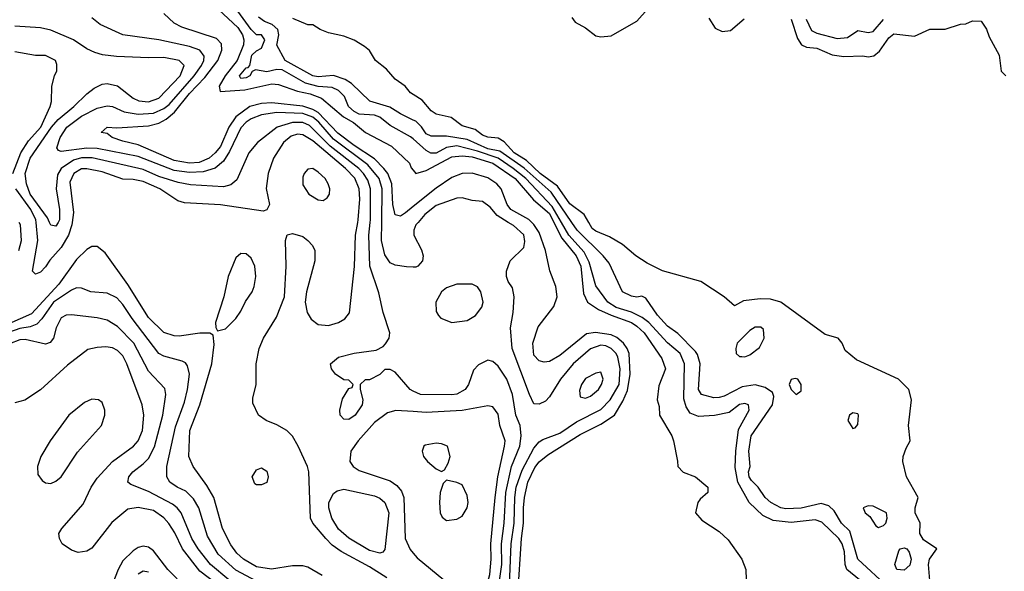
# Model space of a CAD drawing. Header units: inches. Extents: x 1793402 to 1900366, y 320852 to 470679.
# Tile 258 of 604: x 1838469 to 1842300, y 408643 to 410788. Entities that reach past the tile are written whole.
import ezdxf

# ---------------------------------------------------------------- set-up
doc = ezdxf.new("R2010")
doc.units = ezdxf.units.IN
doc.header["$MEASUREMENT"] = 0
for name, color, linetype in [('B8430', 7, 'Continuous'), ('B8431', 7, 'Continuous'), ('B8440', 7, 'Continuous'), ('B8441', 7, 'Continuous')]:
    doc.layers.add(name, color=color, linetype=linetype)

msp = doc.modelspace()

# ---------------------------------------------------------------- linework, layer by layer
at = {"layer": 'B8430', "color": 4}
for points, elevation in [([(1838465.1, 409890), (1838475.7, 409930), (1838471.7, 409990), (1838467.6, 410000)], 264), ([(1838673.7, 410000), (1838672.3, 409990), (1838659.1, 409950), (1838630, 409902.4), (1838586.5, 409853.5), (1838570, 409826.6), (1838550, 409806.6), (1838530, 409799), (1838519, 409810), (1838539.8, 409930), (1838532.6, 410000)], 256), ([(1838618.4, 410000), (1838610, 409985.2), (1838590, 409989), (1838585.1, 410000)], 252), ([(1839897.5, 408617.5), (1839830, 408660.5), (1839720, 408720), (1839685.3, 408745.3), (1839660.5, 408770), (1839609.5, 408830), (1839600.7, 408850), (1839594, 409030), (1839589.4, 409050), (1839552.3, 409130), (1839530, 409169), (1839509, 409190), (1839470, 409213.2), (1839428, 409230), (1839398, 409250), (1839376.4, 409296.4), (1839376.4, 409316.4), (1839389.2, 409370), (1839389.6, 409450), (1839400.7, 409510), (1839417.6, 409550), (1839468.2, 409631.8), (1839499.5, 409710), (1839506.3, 409830), (1839503.7, 409930), (1839510, 409951.3), (1839530, 409957.3), (1839570, 409944.9), (1839590.6, 409930), (1839607.7, 409910), (1839617.1, 409890), (1839617.1, 409850), (1839584.9, 409730), (1839579.1, 409690), (1839587.3, 409650), (1839603.4, 409623.4), (1839630, 409602.8), (1839670, 409599.1), (1839710, 409610.8), (1839734.5, 409625.5), (1839752.3, 409647.7), (1839771.1, 409828.9), (1839775.1, 409950), (1839784, 410000)], 256), ([(1840000, 409344.2), (1839988.7, 409350), (1839930, 409418), (1839910, 409428), (1839890, 409428), (1839870, 409408), (1839830, 409388), (1839812.7, 409387.3), (1839794, 409370), (1839794, 409350), (1839804.7, 409310), (1839801, 409290), (1839774.8, 409250), (1839750, 409234), (1839730, 409235.3), (1839715.3, 409250), (1839714, 409270), (1839725.6, 409314.4), (1839750, 409354), (1839762, 409358), (1839766, 409370), (1839750, 409386), (1839730, 409388), (1839698, 409410), (1839682, 409430), (1839678, 409450), (1839710, 409476), (1839770, 409490.8), (1839856.5, 409503.5), (1839882.7, 409517.3), (1839892.5, 409527.5), (1839906, 409550), (1839909.3, 409570), (1839883.7, 409650), (1839866.3, 409726.3), (1839831.5, 409830), (1839827.4, 409950), (1839833.1, 410000)], 252), ([(1840000, 409826.2), (1839973.4, 409826.6), (1839930, 409834), (1839910, 409842.9), (1839890, 409874), (1839876.9, 409930), (1839877.7, 410000)], 248), ([(1839646.4, 408626.4), (1839590, 408659.7), (1839570, 408664.7), (1839530, 408664.7), (1839448.7, 408651.3), (1839390, 408660.5), (1839339.5, 408690), (1839313.6, 408713.6), (1839290, 408746), (1839257.6, 408810), (1839224.2, 408930), (1839197, 408977), (1839143.7, 409050), (1839127.6, 409090), (1839131.3, 409190), (1839170, 409291), (1839216.9, 409450), (1839225.2, 409525.2), (1839222, 409562), (1839208.9, 409568.9), (1839169.3, 409569.3), (1839090, 409557), (1839070, 409558.4), (1839030, 409572), (1838969.6, 409630), (1838890, 409758), (1838801.2, 409881.2), (1838770, 409906), (1838750, 409906.6), (1838730, 409894.5), (1838690, 409855.1), (1838620.9, 409759.1), (1838515.2, 409644.8), (1838348.7, 409571.3)], 264), ([(1839390, 408604.8), (1839310, 408646.9), (1839241.3, 408710), (1839200.1, 408780.1), (1839165.6, 408890), (1839145.3, 408925.3), (1839115.2, 408955.2), (1839081.2, 408970), (1839053.2, 408990), (1839040.9, 409010), (1839041.6, 409050), (1839074.6, 409205.4), (1839110, 409301), (1839122.4, 409350), (1839129.5, 409410), (1839122, 409442), (1839113.6, 409453.6), (1839100.7, 409460.7), (1839030, 409479.6), (1839009.8, 409489.8), (1838906.2, 409626.2), (1838870, 409680.9), (1838846.7, 409706.7), (1838810, 409725.1), (1838746, 409730), (1838710, 409744), (1838690, 409745.2), (1838670, 409737), (1838601.1, 409690), (1838555.6, 409624.4), (1838535.5, 409604.5), (1838510, 409593.5), (1838470, 409587), (1838430, 409573.2)], 268), ([(1839282.4, 408610), (1839211.3, 408670), (1839163, 408730), (1839138.9, 408770), (1839097.6, 408870), (1839082, 408890), (1839063.9, 408903.9), (1838970, 408953.6), (1838900.9, 408980.9), (1838889.3, 408989.3), (1838893.2, 409010), (1838909.2, 409030), (1838950, 409060.5), (1838970, 409082), (1838993.5, 409126.5), (1839026, 409250), (1839038, 409330), (1839034, 409354), (1838970, 409421.2), (1838913, 409530), (1838850, 409595.1), (1838810, 409619.3), (1838770, 409629.4), (1838670, 409640.9), (1838650, 409639.3), (1838630, 409629), (1838610.6, 409590), (1838600.7, 409550), (1838587.7, 409532.3), (1838570, 409526), (1838490, 409544), (1838470, 409542.6), (1838430, 409528)], 272), ([(1839257.4, 408577.4), (1839170, 408643.5), (1839103.1, 408730), (1839072.4, 408792.4), (1839048.8, 408828.8), (1839030, 408851.6), (1838990, 408878.9), (1838930, 408891.5), (1838890, 408884.5), (1838827.7, 408832.3), (1838750, 408732.7), (1838730, 408720.9), (1838696.5, 408716.5), (1838670, 408725.2), (1838634, 408750), (1838624, 408770), (1838621.2, 408790), (1838633.2, 408810), (1838716, 408904), (1838746.6, 408970), (1838770, 409005.5), (1838830, 409070.4), (1838912.3, 409130), (1838930, 409150.8), (1838947.3, 409190), (1838951.5, 409250), (1838945.6, 409290), (1838886, 409450), (1838870, 409480.9), (1838850, 409502), (1838830, 409511.8), (1838804.1, 409515.9), (1838770, 409514), (1838734.6, 409505.4), (1838655.4, 409444.6), (1838550, 409349.4), (1838488.7, 409308.7), (1838450, 409298)], 276), ([(1840000, 409264.1), (1839931.9, 409268.1), (1839900.6, 409259.4), (1839850, 409221.6), (1839785.5, 409150), (1839758, 409110), (1839754, 409070), (1839766.8, 409050), (1839790, 409035.5), (1839910, 408994.9), (1839936.2, 408976.2), (1839954.3, 408954.3), (1839963.1, 408930), (1839968.5, 408770), (1839987.7, 408727.7), (1840000, 408713.2)], 256), ([(1839117.2, 408577.2), (1839045.1, 408650), (1838990, 408722.9), (1838970, 408737), (1838950, 408740.7), (1838930, 408736.2), (1838910, 408722.9), (1838870, 408683.7), (1838852.2, 408650), (1838813, 408550)], 284), ([(1838970, 408639.5), (1838950, 408643.7), (1838930, 408632.3)], 288)]:
    msp.add_lwpolyline(points, dxfattribs=dict(at, elevation=elevation))
for points, elevation in [([(1839330, 409879), (1839310, 409862), (1839280.5, 409790), (1839263, 409710), (1839231.3, 409610), (1839231.6, 409591.6), (1839238, 409578), (1839270, 409586), (1839310, 409626.8), (1839330, 409654.8), (1839348, 409692), (1839373.6, 409730), (1839380.7, 409750), (1839387.3, 409790), (1839384.5, 409830), (1839370, 409861.2), (1839350, 409877.2)], 264), ([(1838750, 409312), (1838720.9, 409299.1), (1838660.7, 409250), (1838588, 409150), (1838550.7, 409090), (1838538, 409050), (1838539.9, 409019.9), (1838555.9, 408995.9), (1838570, 408986.8), (1838590, 408984.9), (1838610, 408994), (1838630, 409010.8), (1838693.9, 409106.1), (1838787, 409210), (1838800.7, 409250), (1838800.7, 409270), (1838790, 409299), (1838775.3, 409310)], 284), ([(1839390, 408979), (1839383.7, 408983.7), (1839374, 409010), (1839390, 409038), (1839410, 409046), (1839430, 409032), (1839436, 409010), (1839430, 408989), (1839410, 408979)], 256), ([(1839870, 408713.2), (1839830, 408724.2), (1839750, 408772), (1839710, 408807), (1839682.9, 408850), (1839672.3, 408890), (1839672.3, 408910), (1839690, 408946), (1839704.5, 408955.5), (1839730, 408962), (1839850, 408936.4), (1839870, 408927.7), (1839890.3, 408910.3), (1839904.9, 408870), (1839890, 408728), (1839882, 408718)], 252)]:
    msp.add_lwpolyline(points, close=True, dxfattribs=dict(at, elevation=elevation))
at = {"layer": 'B8431', "color": 4}
for points, elevation in [([(1839224.8, 410844.8), (1839317.7, 410757.7), (1839335.5, 410730), (1839340.7, 410710), (1839339.3, 410690), (1839314.8, 410630), (1839268.9, 410570), (1839244.8, 410530), (1839248.5, 410508.5), (1839344.4, 410515.6), (1839450, 410538.3), (1839476.2, 410536.2), (1839549.3, 410510), (1839599.6, 410499.6), (1839643.6, 410483.6), (1839728.3, 410410), (1839768.3, 410388.3), (1839815.1, 410350), (1839915.8, 410295.8), (1839986, 410230), (1839992.5, 410212.5), (1840000, 410202.6)], 236), ([(1840000, 410324.3), (1839990, 410333.3), (1839910, 410376.9), (1839869.8, 410409.8), (1839850, 410416.8), (1839790, 410421.4), (1839770, 410431), (1839748.3, 410450), (1839732.6, 410490), (1839710, 410512.3), (1839684.5, 410524.5), (1839630, 410528.9), (1839581.4, 410541.4), (1839490, 410593.8), (1839470, 410595.1), (1839430, 410585.1), (1839386.8, 410593.2), (1839373.4, 410586.6), (1839364, 410570), (1839350, 410562.4), (1839330, 410559.3), (1839323.6, 410570), (1839350, 410600.7), (1839358, 410602), (1839364, 410610), (1839372.3, 410650), (1839390, 410667.7), (1839410, 410677.3), (1839422.9, 410710), (1839410, 410729.3), (1839390, 410729.4), (1839370, 410749.5), (1839296.9, 410850)], 232), ([(1839877.7, 410000), (1839879.3, 410130), (1839867.4, 410170), (1839823.5, 410223.5), (1839690, 410323.1), (1839632.5, 410390), (1839610, 410409.8), (1839570, 410423.4), (1839470, 410427.6), (1839410, 410417.7), (1839370, 410403), (1839350, 410389.6), (1839330, 410367.3), (1839285, 410275), (1839262, 410238), (1839229.2, 410210.8), (1839183.4, 410196.6), (1839130, 410194.6), (1839070, 410201.8), (1838930, 410256.4), (1838770, 410286.8), (1838730, 410288.9), (1838630, 410276), (1838620.1, 410280.1), (1838613.2, 410290), (1838626, 410330), (1838651.8, 410370), (1838710, 410413.4), (1838770, 410444.4), (1838810, 410452.7), (1838830, 410450.4), (1838876, 410430), (1838930, 410420.8), (1838990, 410424.7), (1839030, 410442.7), (1839050, 410458.9), (1839148.4, 410570), (1839176.9, 410610), (1839185.6, 410630), (1839186.8, 410646.8), (1839169.6, 410669.6), (1839130, 410684.2), (1839010.5, 410709.5), (1838870, 410729.5), (1838782, 410770), (1838750, 410795.3)], 248), ([(1840000, 410061.1), (1839970, 410036.9), (1839950, 410024.5), (1839930, 410029.2), (1839921, 410070), (1839916.8, 410150), (1839901.4, 410190), (1839886.2, 410210), (1839850, 410246.6), (1839770, 410298.5), (1839707.3, 410347.3), (1839630, 410426.8), (1839610, 410438.8), (1839570, 410451.8), (1839450, 410465.5), (1839410, 410462.2), (1839364.4, 410450), (1839309.5, 410410.5), (1839283.2, 410370), (1839250, 410295.1), (1839230.1, 410269.9), (1839206.4, 410250), (1839166.7, 410233.3), (1839129.2, 410230.8), (1839070, 410240.3), (1838930, 410301.7), (1838870, 410315.6), (1838829, 410330), (1838810, 410345.2), (1838786, 410350), (1838810, 410370.5), (1838847.1, 410367.1), (1838970, 410376.1), (1839010, 410386.3), (1839038.9, 410401.1), (1839071.8, 410428.2), (1839130, 410501.5), (1839190, 410564), (1839240.3, 410630), (1839255.6, 410670), (1839253.8, 410693.8), (1839234.8, 410714.8), (1839099.4, 410759.4), (1839070, 410774.5), (1839030, 410812.3)], 244), ([(1840000, 410397.9), (1839950, 410422.4), (1839908.5, 410448.5), (1839831.5, 410471.5), (1839759.5, 410539.5), (1839735.8, 410555.8), (1839690, 410571.5), (1839630, 410566.6), (1839610, 410569.8), (1839501.6, 410630), (1839470, 410688.7), (1839477.7, 410730), (1839473.5, 410750), (1839451.5, 410770), (1839421.7, 410781.7), (1839398.3, 410798.3)], 228), ([(1840000, 410497.6), (1839990, 410504), (1839969.4, 410529.4), (1839930, 410557.2), (1839895.9, 410595.9), (1839853.2, 410630), (1839830, 410668.7), (1839810, 410684), (1839770, 410708.7), (1839730, 410724), (1839670, 410737.2), (1839638, 410750), (1839610, 410768), (1839590, 410768.7), (1839532.3, 410792.3)], 224), ([(1838585.1, 410000), (1838577.4, 410017.4), (1838509.7, 410110), (1838495.1, 410150), (1838489.7, 410190), (1838509.7, 410250), (1838592.3, 410370), (1838619.3, 410400.7), (1838679.6, 410450), (1838730, 410499.3), (1838758.6, 410521.4), (1838790, 410537.1), (1838810, 410540.5), (1838850, 410530.5), (1838910, 410483.1), (1838932.9, 410472.9), (1838970, 410469), (1839010, 410483.1), (1839094, 410570), (1839109.4, 410610), (1839090, 410629.4), (1839030, 410641.7), (1838970, 410639.7), (1838845.4, 410645.4), (1838791.7, 410651.7), (1838761, 410661), (1838730, 410675.1), (1838679, 410710), (1838590, 410747.3), (1838550, 410756.2), (1838450, 410763.6)], 252), ([(1838442.4, 410190), (1838473.6, 410270), (1838503.4, 410316.6), (1838550.8, 410370), (1838587, 410450), (1838592.7, 410470), (1838594, 410530), (1838604, 410570), (1838614, 410590), (1838613.6, 410613.6), (1838608, 410630), (1838570, 410648.7), (1838530, 410649), (1838450, 410662.7)], 256), ([(1839833.1, 410000), (1839834.2, 410010), (1839834.2, 410130), (1839823.6, 410163.6), (1839806.2, 410190), (1839788.4, 410210), (1839676.7, 410296.7), (1839597.1, 410377.1), (1839570, 410388.7), (1839530, 410388.6), (1839470.2, 410369.8), (1839394.8, 410310), (1839360.7, 410270), (1839314.4, 410165.6), (1839290, 410146), (1839262, 410138), (1839133.8, 410146.2), (1839085.5, 410154.5), (1839010, 410178), (1838950, 410206.2), (1838750.7, 410250.7), (1838710, 410250.7), (1838677.8, 410242.2), (1838630.3, 410210), (1838615.5, 410184.5), (1838610.3, 410130), (1838623.8, 410050), (1838624, 410010), (1838618.4, 410000)], 252), ([(1839784, 410000), (1839785.7, 410010), (1839791.9, 410090), (1839789.8, 410130), (1839772.5, 410172.5), (1839736.4, 410210), (1839610, 410316.8), (1839570, 410341.1), (1839550, 410342.6), (1839525.3, 410334.7), (1839494.9, 410310), (1839457, 410250), (1839435.8, 410190), (1839428.5, 410131.5), (1839440.7, 410070), (1839430.8, 410049.2), (1839416.8, 410043.2), (1839250, 410068.2), (1839110, 410075.6), (1839083.7, 410083.7), (1839014.5, 410130), (1838950, 410159.2), (1838910, 410167.3), (1838870, 410168.3), (1838790, 410196.8), (1838730, 410208.5), (1838710, 410208.2), (1838679.5, 410190), (1838663.8, 410156.2), (1838678.9, 410038.9), (1838673.7, 410000)], 256), ([(1838532.6, 410000), (1838531.6, 410010), (1838513, 410050), (1838453.6, 410130)], 256)]:
    msp.add_lwpolyline(points, dxfattribs=dict(at, elevation=elevation))
at = {"layer": 'B8431', "color": 4, "elevation": 264}
msp.add_lwpolyline([(1839610, 410209.5), (1839590, 410206.6), (1839575.5, 410190), (1839570, 410175.3), (1839570, 410146), (1839594, 410110), (1839630, 410087.7), (1839650, 410084.9), (1839664.8, 410095.2), (1839674, 410110), (1839675.6, 410130), (1839669.6, 410150), (1839656.9, 410170), (1839630, 410195.6)], close=True, dxfattribs=at)
at = {"layer": 'B8440', "color": 4}
for points, elevation in [([(1840019.2, 410000), (1840010.5, 409990), (1840003, 409970), (1840002, 409950), (1840032.8, 409892.8), (1840038.8, 409870), (1840036, 409850), (1840018, 409830), (1840010, 409826), (1840000, 409826.2)], 248), ([(1840375, 408590), (1840381.8, 408750), (1840393.5, 408830), (1840395.5, 408930), (1840400.8, 408970), (1840423.6, 409036.4), (1840470, 409121.6), (1840490, 409146), (1840504.6, 409155.4), (1840570, 409180.3), (1840635.8, 409224.2), (1840730, 409272), (1840766.6, 409310), (1840800.9, 409370), (1840805.3, 409430), (1840796.3, 409476.3), (1840789.6, 409490), (1840770, 409509.6), (1840750, 409519.7), (1840730, 409522), (1840690, 409507.6), (1840622.4, 409450), (1840572.7, 409390), (1840530, 409321.2), (1840515.1, 409304.9), (1840490, 409292.7), (1840470, 409294), (1840452, 409330), (1840385.6, 409510), (1840378, 409590), (1840389.1, 409649.1), (1840393.2, 409710), (1840386, 409746), (1840369.5, 409769.5), (1840362.7, 409790), (1840362.7, 409810), (1840377.2, 409850), (1840430, 409902), (1840434, 409926), (1840430, 409952), (1840390, 409987.3), (1840369.4, 410000)], 248), ([(1840406.8, 408550), (1840421.6, 408770), (1840429.8, 408830), (1840429, 408890), (1840433.6, 408930), (1840445.8, 408990), (1840473.8, 409046.2), (1840490.7, 409069.3), (1840523.6, 409096.4), (1840650, 409174.6), (1840730, 409214.6), (1840783.6, 409250), (1840815.3, 409304.7), (1840833.5, 409346.5), (1840844.4, 409410), (1840839.8, 409490), (1840832.9, 409510), (1840817.7, 409530), (1840791.8, 409551.8), (1840770, 409562.4), (1840708.9, 409571.1), (1840674, 409566), (1840570, 409482), (1840530, 409459.3), (1840510, 409456), (1840490, 409461.2), (1840470, 409484), (1840465.6, 409530), (1840486, 409594), (1840547.7, 409672.3), (1840559.6, 409710), (1840554.5, 409750), (1840531.7, 409811.7), (1840515.4, 409890), (1840490, 409960.9), (1840470, 409991.3), (1840461.2, 410000)], 244), ([(1840547.2, 410000), (1840578.3, 409938.3), (1840633.8, 409870), (1840651.7, 409830), (1840663, 409723), (1840677.6, 409690), (1840721.6, 409661.6), (1840770, 409638.5), (1840849.5, 409610), (1840870, 409596.4), (1840898.3, 409570), (1840967, 409470), (1840981.2, 409430), (1840955.5, 409364.5), (1840948.7, 409310), (1840956.4, 409283.6), (1840958, 409250), (1841006, 409170), (1841013.2, 409150), (1841028.9, 409071.1), (1841029, 409050), (1841050, 409028.7), (1841098, 409010), (1841146, 408970), (1841146, 408950), (1841116.4, 408923.6), (1841108, 408910), (1841099, 408870), (1841122.5, 408842.5), (1841190, 408797.2), (1841225.8, 408765.8), (1841279, 408690), (1841294, 408650), (1841295.3, 408610)], 236), ([(1841737, 408610), (1841687.3, 408650), (1841680.5, 408670), (1841678.3, 408718.3), (1841668.4, 408750), (1841656.4, 408770), (1841590, 408834.7), (1841563.8, 408843.8), (1841470, 408832.4), (1841400.1, 408840.1), (1841360.5, 408860.5), (1841307.3, 408910), (1841263.5, 408990), (1841253.1, 409046.9), (1841255.4, 409110), (1841265.6, 409194.4), (1841306.6, 409270), (1841304, 409290), (1841290, 409296.2), (1841270, 409291.5), (1841230, 409260.7), (1841171.7, 409248.3), (1841110, 409244.5), (1841077.6, 409257.6), (1841062, 409282), (1841053.4, 409313.4), (1841055.4, 409450), (1841038.7, 409490), (1840990, 409531.3), (1840916.4, 409610), (1840890.6, 409630.6), (1840850, 409650.9), (1840790, 409668.7), (1840757.6, 409690), (1840710, 409752.7), (1840684.8, 409844.8), (1840664.7, 409884.7), (1840606.2, 409950), (1840576.9, 410000)], 232), ([(1841850, 408578.7), (1841730, 408689.6), (1841698.8, 408798.8), (1841666, 408830), (1841637.6, 408877.6), (1841617.6, 408897.6), (1841587.2, 408907.2), (1841510, 408888.4), (1841450, 408885.7), (1841430, 408889.7), (1841392, 408910), (1841370, 408929.6), (1841342.4, 408970), (1841315.9, 408995.9), (1841307.3, 409010), (1841305.1, 409030), (1841311, 409050), (1841306.4, 409110), (1841315.1, 409170), (1841398, 409290), (1841403.3, 409323.3), (1841398.3, 409338.3), (1841370, 409358.4), (1841330, 409367.8), (1841279.5, 409360.5), (1841210, 409323.6), (1841190, 409319.5), (1841170, 409317.2), (1841122, 409330), (1841109.6, 409350), (1841116.3, 409450), (1841105.9, 409485.9), (1841098, 409498), (1841030, 409567.8), (1840990, 409596), (1840950, 409639.3), (1840905.6, 409705.6), (1840890, 409712.7), (1840870.6, 409709.4), (1840850, 409713.2), (1840814, 409730), (1840762, 409842), (1840739, 409870), (1840637.4, 409970), (1840617, 410000)], 228), ([(1842016.8, 408530), (1842005.2, 408670), (1842009.3, 408690), (1842037.2, 408730), (1841985.1, 408765.1), (1841971.6, 408790), (1841972.7, 408830), (1841952.8, 408870), (1841953, 408890), (1841964.7, 408930), (1841919, 409010), (1841905.2, 409070), (1841906.6, 409090), (1841917.6, 409122.4), (1841934, 409150), (1841927.3, 409210), (1841938.7, 409310), (1841927.8, 409350), (1841887.6, 409390), (1841725, 409465), (1841681.1, 409501.1), (1841669.4, 409530), (1841654, 409550), (1841603.5, 409563.5), (1841430, 409689.6), (1841390, 409701.3), (1841350, 409703), (1841285.7, 409694.3), (1841250, 409675.3), (1841209.3, 409710), (1841119, 409770), (1840970, 409811.1), (1840910, 409842), (1840865.6, 409870), (1840813.9, 409913.9), (1840764.1, 409944.1), (1840710, 409966.3), (1840696.6, 409976.6), (1840683, 410000)], 224), ([(1840330.8, 408570), (1840344.8, 408670), (1840343.1, 408750), (1840353.8, 408830), (1840360.3, 408950), (1840383.1, 409050), (1840414.3, 409130), (1840419.6, 409170), (1840415.6, 409210), (1840399.7, 409250), (1840386.3, 409330), (1840364.5, 409390), (1840330, 409441.2), (1840310, 409459), (1840290, 409464), (1840254.4, 409445.6), (1840234.4, 409425.6), (1840214.8, 409370), (1840202.8, 409350), (1840170, 409332.3), (1840150, 409329.6), (1840028, 409330), (1840000, 409344.2)], 252), ([(1840000, 408713.2), (1840015.2, 408695.2), (1840118.8, 408610), (1840170.4, 408550.4), (1840210, 408535.5), (1840230, 408536.4), (1840250, 408543.8), (1840273.8, 408566.2), (1840287.6, 408592.4), (1840297.6, 408630), (1840303.5, 408690), (1840302.7, 408750), (1840318.8, 408930), (1840329.8, 409010), (1840355.8, 409130), (1840357.4, 409150), (1840336.9, 409210), (1840330, 409254), (1840310, 409282.7), (1840290, 409287), (1840190, 409268.2), (1840050, 409261.1), (1840000, 409264.1)], 256)]:
    msp.add_lwpolyline(points, dxfattribs=dict(at, elevation=elevation))
for points, elevation in [([(1840170, 409759.5), (1840130, 409746), (1840110.4, 409729.6), (1840087.7, 409690), (1840090, 409654), (1840098, 409638), (1840107.3, 409627.3), (1840150, 409610.8), (1840210, 409618.8), (1840242, 409638), (1840266.6, 409670), (1840272, 409690), (1840263.7, 409730), (1840250, 409749.2), (1840230, 409759.3)], 252), ([(1841352.5, 409592.5), (1841330, 409592.3), (1841310, 409579.5), (1841260.7, 409530), (1841254.8, 409510), (1841256, 409490), (1841270, 409478.8), (1841278, 409478), (1841290, 409477.3), (1841310, 409484.9), (1841346.8, 409513.2), (1841365.2, 409550), (1841363.1, 409583.1)], 228), ([(1840730, 409418), (1840710, 409414), (1840670, 409393.2), (1840654.8, 409370), (1840646.8, 409346.8), (1840650, 409322), (1840670, 409316), (1840690, 409324), (1840721.2, 409350), (1840732.3, 409370), (1840739.3, 409390)], 252), ([(1841486.6, 409393.4), (1841470, 409388.7), (1841463, 409370), (1841470.8, 409350), (1841490, 409330.8), (1841510, 409344.7), (1841509.3, 409370), (1841496, 409390)], 228), ([(1841710, 409259), (1841698, 409250), (1841691.3, 409230), (1841710, 409198), (1841719, 409201), (1841730, 409214), (1841732.3, 409250), (1841730, 409255.3)], 228), ([(1840090, 409140.9), (1840046.2, 409133.8), (1840041, 409130), (1840034.8, 409110), (1840040.7, 409090), (1840056, 409070), (1840090, 409041), (1840110, 409031.3), (1840122, 409038), (1840136.5, 409063.5), (1840144, 409090), (1840133.2, 409130), (1840110, 409139.3)], 264), ([(1840130, 408998), (1840116, 408984), (1840104.9, 408950), (1840102, 408910), (1840105.5, 408870), (1840113.2, 408853.2), (1840130, 408840.7), (1840170, 408845.5), (1840190, 408857.3), (1840209.4, 408890), (1840213.6, 408910), (1840210, 408938), (1840190, 408979), (1840170, 408989)], 264), ([(1841770, 408897), (1841751.3, 408890), (1841758, 408870), (1841776.4, 408856.4), (1841800.3, 408820.3), (1841810, 408813), (1841830, 408821.6), (1841839.5, 408830), (1841844.5, 408850), (1841841.2, 408870), (1841790, 408896.2)], 228), ([(1841910, 408647), (1841882, 408650), (1841874, 408670), (1841890, 408722), (1841895.3, 408730), (1841910, 408734.9), (1841921, 408730), (1841930, 408718), (1841937.3, 408690), (1841932.5, 408667.5)], 224)]:
    msp.add_lwpolyline(points, close=True, dxfattribs=dict(at, elevation=elevation))
at = {"layer": 'B8441', "color": 4}
for points, elevation in [([(1840616.7, 410796.7), (1840630, 410778.8), (1840670, 410756), (1840710, 410726), (1840730, 410721), (1840770, 410726), (1840850, 410770.8), (1840870, 410782.8), (1840913.2, 410830)], 224), ([(1841150, 410794.8), (1841174.9, 410754.9), (1841202.4, 410742.4), (1841234, 410746), (1841287.8, 410792.2)], 224), ([(1841470.3, 410790), (1841494.7, 410714.7), (1841510.3, 410690.3), (1841530, 410681.6), (1841570, 410678), (1841630, 410652), (1841675.1, 410644.9), (1841750, 410647.3), (1841770, 410644), (1841792.3, 410647.7), (1841814.5, 410665.5), (1841850, 410718), (1841870, 410733), (1841950, 410724.7), (1842010, 410751), (1842070, 410751.3), (1842130, 410771.3), (1842150, 410772), (1842176.4, 410783.6), (1842210, 410782), (1842230, 410752), (1842241.1, 410721.1), (1842279.3, 410650), (1842288, 410588), (1842306, 410570)], 224), ([(1841528.9, 410790), (1841550, 410746), (1841570, 410735.3), (1841650, 410715.3), (1841690, 410719.5), (1841730, 410746.4), (1841770, 410738.7), (1841790, 410742.6), (1841830, 410788.8)], 228), ([(1840683, 410000), (1840665.6, 410030), (1840610, 410071.5), (1840560.9, 410140.9), (1840493.7, 410190), (1840440.6, 410240.6), (1840393, 410270), (1840353.8, 410313.8), (1840330, 410326.9), (1840290, 410332), (1840270, 410339.6), (1840241.7, 410361.7), (1840190, 410376), (1840147.3, 410407.3), (1840090, 410421.2), (1840070, 410434), (1840035.1, 410475.1), (1840000, 410497.6)], 224), ([(1840617, 410000), (1840537.2, 410117.2), (1840431.3, 410211.3), (1840337.2, 410277.2), (1840290, 410286.6), (1840210, 410322), (1840130, 410335.1), (1840070, 410334.7), (1840050, 410344.2), (1840031.7, 410371.7), (1840010, 410393), (1840000, 410397.9)], 228), ([(1840576.9, 410000), (1840541.1, 410061.1), (1840437.8, 410170), (1840389.4, 410209.4), (1840330, 410249.1), (1840250, 410276.5), (1840170, 410297.5), (1840129.3, 410290.7), (1840090, 410269.7), (1840068.8, 410268.8), (1840050, 410279.7), (1840000, 410324.3)], 232), ([(1840000, 410202.6), (1840010, 410189.5), (1840050, 410201.6), (1840150, 410255.3), (1840190, 410259), (1840230, 410254.9), (1840310, 410230.5), (1840396.5, 410170), (1840467.5, 410087.5), (1840530, 410034), (1840547.2, 410000)], 236), ([(1840461.2, 410000), (1840450, 410011.1), (1840379.7, 410050), (1840365.7, 410070), (1840342, 410130), (1840326, 410150), (1840290, 410172.9), (1840230, 410191.7), (1840190, 410189.7), (1840150, 410174.5), (1840090, 410133.5), (1840000, 410061.1)], 244), ([(1840369.4, 410000), (1840326.4, 410026.4), (1840298.9, 410058.9), (1840270, 410081.2), (1840230, 410085.2), (1840190, 410095.3), (1840170, 410094), (1840090, 410065.1), (1840045.5, 410030), (1840019.2, 410000)], 248)]:
    msp.add_lwpolyline(points, dxfattribs=dict(at, elevation=elevation))

doc.saveas('drawing.dxf')
